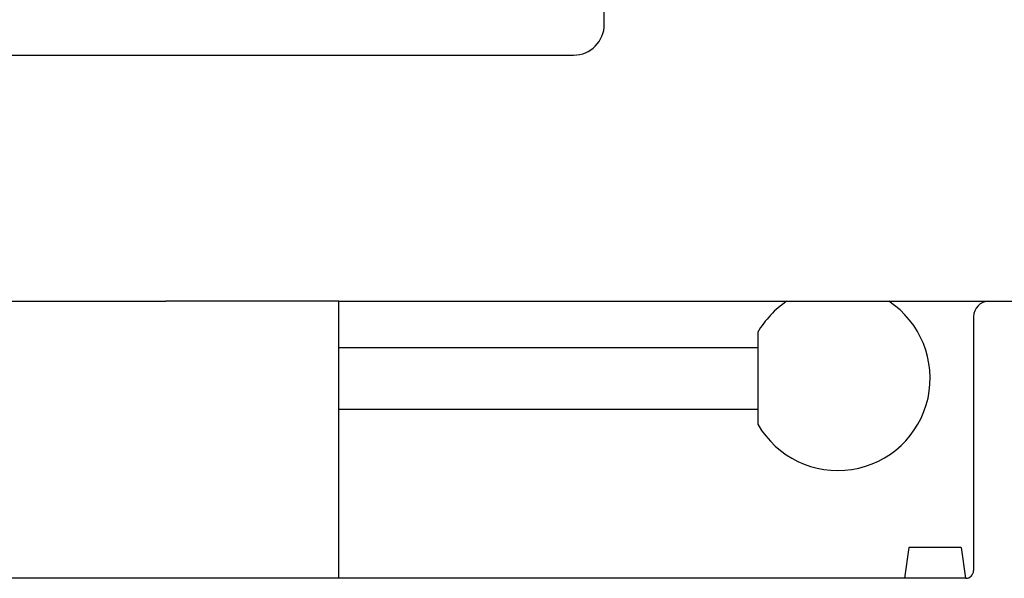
# Model space of a CAD drawing. Extents: x 1107 to 4046, y 937 to 3355.
# Tile 712 of 861: x 2187 to 2251, y 3187 to 3223. Entities that reach past the tile are written whole.
import ezdxf

# ---------------------------------------------------------------- set-up
doc = ezdxf.new("R2010")
doc.units = 0
doc.layers.add('KF_VIDA_L___C_BOTTOM', color=7, linetype='CONTINUOUS')

# ---------------------------------------------------------------- blocks, each defined once
blk = doc.blocks.new('KF_VIDA_L___C_BOTTOM')
at = {"layer": 'KF_VIDA_L___C_BOTTOM'}
for p, q in [((38, 348), (38, 383.5)), ((-36, 346), (36, 346)), ((-6.75, 330), (9.5, 330)), ((20.75, 330), (9.5, 330)), ((20.75, 330), (63, 330)), ((20.75, 312), (20.75, 330)), ((63, 330), (86.5, 330)), ((62, 329), (62, 312.5)), ((47.98, 327.9933), (47.98, 322.0067)), ((20.75, 327), (47.98, 327)), ((20.75, 323), (47.98, 323)), ((57.8, 314), (57.5143, 312)), ((61.2, 314), (57.8, 314)), ((61.2, 314), (61.4857, 312)), ((61.5, 312), (-61.5, 312))]:
    blk.add_line(p, q, dxfattribs=at)
for centre, radius, start, end in [((36, 348), 2, 270, 0), ((53.18, 325), 6, 123.55731, 150.073565), ((53.18, 325), 6, 209.926435, 56.44269), ((63, 329), 1, 90, 180), ((61.5, 312.5), 0.5, 270, 0)]:
    blk.add_arc(centre, radius, start, end, dxfattribs=at)

msp = doc.modelspace()

# ---------------------------------------------------------------- block references
at = {"layer": 'KF_VIDA_L___C_BOTTOM'}
msp.add_blockref('KF_VIDA_L___C_BOTTOM', (2186.979, 2875.018), dxfattribs=at)

doc.saveas('drawing.dxf')
